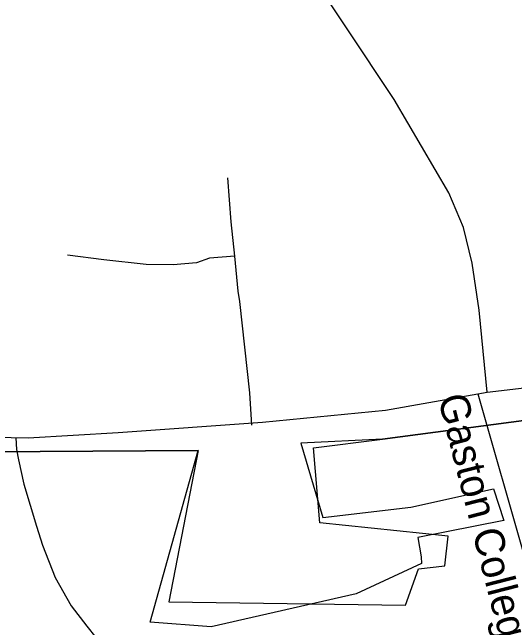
# Model space of a CAD drawing. Extents: x 1268485 to 1426702, y 514839 to 616766.
# Drawn here: x 1345834 to 1346950, y 576521 to 577889 of the extents above; entities that cross this region are included whole.
import ezdxf

# ---------------------------------------------------------------- set-up
doc = ezdxf.new("R2010")
doc.units = 0
for name, color, linetype in [('Old_Level_11', 7, 'Continuous'), ('Old_Level_28', 7, 'Continuous'), ('Old_Level_29', 7, 'Continuous'), ('Old_Level_32', 7, 'Continuous'), ('Old_Level_35', 7, 'Continuous'), ('Old_Level_48', 7, 'Continuous'), ('Old_Level_49', 7, 'Continuous')]:
    doc.layers.add(name, color=color, linetype=linetype)

msp = doc.modelspace()

# ---------------------------------------------------------------- linework, layer by layer
at = {"layer": 'Old_Level_28'}
msp.add_lwpolyline([(1346889.305, 577044.271), (1346871.65, 577226.7), (1346855.723, 577331.055), (1346836.255, 577410.614), (1346804.208, 577487.614), (1346682.814, 577694.544), (1346366.602, 578171.055), (1346286.785, 578292.244), (1346188.959, 578457.633)], dxfattribs=at)
at = {"layer": 'Old_Level_29'}
for p, q in [((1346889.305, 577044.271), (1347162.514, 577077.509)), ((1346868.613, 577040.639), (1346889.305, 577044.271))]:
    msp.add_line(p, q, dxfattribs=at)
msp.add_lwpolyline([(1345414.482, 576951.872), (1345869.878, 576942.963), (1346069.229, 576954.603), (1346389.903, 576978.148), (1346663.505, 577004.636), (1346868.613, 577040.639)], dxfattribs=at)
at = {"layer": 'Old_Level_32'}
msp.add_lwpolyline([(1346868.613, 577040.639), (1346973.988, 576670.529), (1347050.873, 576370.22), (1347207.147, 576383.625)], dxfattribs=at)
at = {"layer": 'Old_Level_35'}
for points in [[(1346328.714, 577346.954), (1346320.717, 577423.335), (1346313.335, 577520.889)], [(1346328.714, 577346.954), (1346272.632, 577342.442), (1346243.617, 577331.831), (1346191.329, 577327.166), (1346131.761, 577328.55), (1346037.54, 577338.239), (1345957.159, 577348.85)], [(1346366.751, 576970.939), (1346362.137, 577043.169), (1346340.094, 577245.76), (1346335.993, 577268.931), (1346328.714, 577346.954)], [(1345842.023, 576943.257), (1345843.458, 576917.164), (1345848.379, 576894.506)], [(1345848.379, 576894.506), (1345860.17, 576840.167), (1345888.262, 576747.227), (1345901.59, 576704.32), (1345929.887, 576633.116), (1345965.361, 576569.806), (1345999.605, 576524.49), (1346019.905, 576499.576), (1346064.709, 576454.669), (1346133.607, 576402.484), (1346237.158, 576326.512), (1346281.039, 576296.42), (1346316.103, 576264.586), (1346342.042, 576232.188), (1346356.293, 576203.993), (1346366.853, 576177.695), (1346378.849, 576143.451), (1346387.974, 576109.31)]]:
    msp.add_lwpolyline(points, dxfattribs=at)
at = {"layer": 'Old_Level_48'}
for p, q in [((1346517.666, 576754.02), (1346503.169, 576920.855)), ((1346247.573, 576914.732), (1346181.874, 576578.697)), ((1346802.359, 576724.799), (1346517.666, 576754.02)), ((1346795.059, 576659.054), (1346802.359, 576724.799)), ((1346736.66, 576651.748), (1346795.059, 576659.054)), ((1346707.46, 576571.392), (1346736.66, 576651.748)), ((1346181.874, 576578.697), (1346707.46, 576571.392))]:
    msp.add_line(p, q, dxfattribs=at)
for points in [[(1340851.188, 577787.693), (1343260.125, 577181.369), (1344085.003, 576991.437), (1344729.212, 576958.563), (1345661.573, 576911.028), (1346247.573, 576914.732)], [(1346503.169, 576920.855), (1346656.566, 576940.051), (1348024.577, 577120.646), (1347891.01, 574680.51), (1349447.584, 573599.715)]]:
    msp.add_lwpolyline(points, dxfattribs=at)
at = {"layer": 'Old_Level_49'}
for p, q in [((1346475.276, 576931.375), (1346524.311, 576766.285)), ((1346140.777, 576533.285), (1346247.573, 576914.732)), ((1346524.311, 576766.285), (1346719.51, 576789.302)), ((1346742.618, 576678.789), (1346743.085, 576663.834)), ((1346743.085, 576663.834), (1346597.865, 576596.854))]:
    msp.add_line(p, q, dxfattribs=at)
for points in [[(1346247.573, 576914.732), (1345661.573, 576911.028), (1344729.212, 576958.563), (1344085.003, 576991.437), (1343260.125, 577181.369), (1340851.188, 577787.693)], [(1349060.15, 574069.727), (1347891.01, 574680.51), (1348024.577, 577120.646), (1346656.566, 576940.051), (1346475.276, 576931.375)], [(1346719.51, 576789.302), (1346903.393, 576829.867), (1346926.025, 576759.114), (1346735.541, 576721.38), (1346742.618, 576678.789)], [(1346597.865, 576596.854), (1346276.191, 576523.25), (1346140.777, 576533.285)]]:
    msp.add_lwpolyline(points, dxfattribs=at)

# ---------------------------------------------------------------- texts
at = {"layer": 'Old_Level_11'}
msp.add_text('Gaston College Rd.', height=65.61666, rotation=284.376597, dxfattribs=at).set_placement((1346779.437, 577032.082))

doc.saveas('drawing.dxf')
